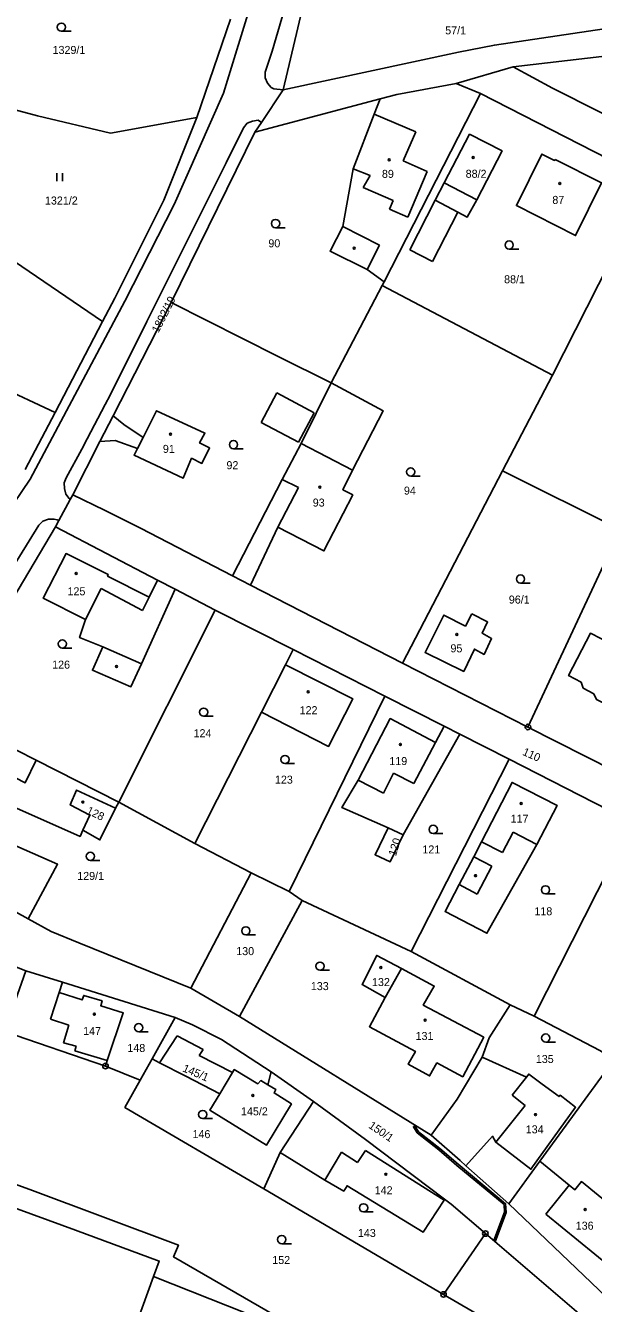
# Model space of a CAD drawing. Extents: x -587171 to -555306, y -1167727 to -1074732.
# Drawn here: x -559712.2 to -559608.7, y -1076722.9 to -1076489.8 of the extents above; entities that cross this region are included whole.
import ezdxf

# ---------------------------------------------------------------- set-up
doc = ezdxf.new("R2010")
doc.units = 0
for name, color, linetype in [('Hranice parcel', 7, 'Continuous'), ('Parcelní čísla', 7, 'Continuous'), ('Vnitřní kresba', 7, 'Continuous'), ('Věcná břemena k části', 7, 'Continuous'), ('Značky bodu BP', 7, 'Continuous'), ('Značky budov', 7, 'Continuous'), ('Značky kultur', 7, 'Continuous')]:
    doc.layers.add(name, color=color, linetype=linetype)

msp = doc.modelspace()

# ---------------------------------------------------------------- linework, layer by layer
at = {"layer": 'Hranice parcel'}
for p, q in [((-559660.97, -1076483.48), (-559665.27, -1076501.58)), ((-559681.01, -1076506.59), (-559674.84, -1076488.65)), ((-559633.28, -1076494.72), (-559665.27, -1076501.58)), ((-559623.33, -1076497.36), (-559633.72, -1076500.39)), ((-559633.72, -1076500.39), (-559629.27, -1076502.23)), ((-559647.56, -1076503.2), (-559670.41, -1076509.26)), ((-559669.24, -1076507.52), (-559665.27, -1076501.58)), ((-559646.87, -1076536.56), (-559629.27, -1076502.23)), ((-559629.27, -1076502.23), (-559598.18, -1076518.16)), ((-559670.41, -1076509.26), (-559669.24, -1076507.52)), ((-559670.41, -1076509.26), (-559685.68, -1076540.37)), ((-559605.71, -1076533), (-559616.17, -1076553.61)), ((-559649.94, -1076534.3), (-559646.87, -1076536.56)), ((-559656.53, -1076554.97), (-559647.24, -1076537.27)), ((-559647.24, -1076537.27), (-559646.87, -1076536.56)), ((-559616.17, -1076553.61), (-559647.24, -1076537.27)), ((-559752.35, -1076539.01), (-559706.84, -1076560.42)), ((-559685.68, -1076540.37), (-559696.24, -1076560.99)), ((-559706.84, -1076560.42), (-559698.18, -1076543.81)), ((-559616.17, -1076553.61), (-559625.27, -1076571.06)), ((-559712.26, -1076570.83), (-559706.84, -1076560.42)), ((-559696.24, -1076560.99), (-559698.66, -1076565.72)), ((-559698.66, -1076565.72), (-559703.63, -1076575.42)), ((-559643.49, -1076606.11), (-559625.27, -1076571.06)), ((-559625.27, -1076571.06), (-559603.86, -1076581.76)), ((-559703.63, -1076575.42), (-559704.08, -1076576.26)), ((-559704.08, -1076576.26), (-559706.15, -1076580.13)), ((-559706.15, -1076580.13), (-559706.74, -1076581.23)), ((-559706.74, -1076581.23), (-559727, -1076615.3)), ((-559706.74, -1076581.23), (-559688.14, -1076590.98)), ((-559620.64, -1076617.76), (-559603.86, -1076581.76)), ((-559688.14, -1076590.98), (-559684.96, -1076592.65)), ((-559674.52, -1076590.19), (-559671.24, -1076591.88)), ((-559671.24, -1076591.88), (-559643.49, -1076606.11)), ((-559684.96, -1076592.65), (-559677.65, -1076596.48)), ((-559677.65, -1076596.48), (-559695.21, -1076631.47)), ((-559677.65, -1076596.48), (-559663.41, -1076603.6)), ((-559663.41, -1076603.6), (-559664.85, -1076606.41)), ((-559663.41, -1076603.6), (-559646.73, -1076612.13)), ((-559664.85, -1076606.41), (-559669.19, -1076615.06)), ((-559620.64, -1076617.76), (-559643.49, -1076606.11)), ((-559646.73, -1076612.13), (-559664.19, -1076647.74)), ((-559646.73, -1076612.13), (-559635.93, -1076617.6)), ((-559727, -1076615.3), (-559710.27, -1076623.81)), ((-559669.19, -1076615.06), (-559681.34, -1076639.03)), ((-559635.93, -1076617.6), (-559633.07, -1076619.04)), ((-559604.92, -1076625.77), (-559620.64, -1076617.76)), ((-559643.4, -1076637.43), (-559633.07, -1076619.04)), ((-559633.07, -1076619.04), (-559624.05, -1076623.61)), ((-559710.27, -1076623.81), (-559695.21, -1076631.47)), ((-559624.05, -1076623.61), (-559641.94, -1076658.71)), ((-559624.05, -1076623.61), (-559601.61, -1076635.11)), ((-559695.81, -1076632.58), (-559695.21, -1076631.47)), ((-559695.21, -1076631.47), (-559681.34, -1076639.03)), ((-559646.14, -1076636.13), (-559643.4, -1076637.43)), ((-559601.61, -1076635.11), (-559619.53, -1076670.49)), ((-559681.34, -1076639.03), (-559671.09, -1076644.37)), ((-559671.09, -1076644.37), (-559682.11, -1076665.41)), ((-559671.09, -1076644.37), (-559664.19, -1076647.74)), ((-559664.19, -1076647.74), (-559661.79, -1076649.4)), ((-559673.23, -1076670.57), (-559661.79, -1076649.4)), ((-559661.79, -1076649.4), (-559641.94, -1076658.71)), ((-559641.94, -1076658.71), (-559623.9, -1076668.41)), ((-559705.46, -1076664.31), (-559712.17, -1076662.22)), ((-559643.71, -1076661.81), (-559646.67, -1076667.06)), ((-559684.97, -1076670.71), (-559705.46, -1076664.31)), ((-559682.11, -1076665.41), (-559673.23, -1076670.57)), ((-559623.9, -1076668.41), (-559619.53, -1076670.49)), ((-559684.97, -1076670.71), (-559689.16, -1076678.29)), ((-559673.23, -1076670.57), (-559638.27, -1076692.17)), ((-559689.16, -1076678.29), (-559691.3, -1076682.15)), ((-559618.47, -1076696.92), (-559604.94, -1076678.38)), ((-559697.65, -1076679.6), (-559691.3, -1076682.15)), ((-559668.07, -1076683), (-559667.45, -1076680.63)), ((-559659.73, -1076686.07), (-559667.45, -1076680.63)), ((-559683.02, -1076681.45), (-559676.82, -1076684.64)), ((-559659.73, -1076686.07), (-559665.83, -1076695.38)), ((-559665.83, -1076695.38), (-559668.8, -1076702)), ((-559624.15, -1076704.71), (-559618.47, -1076696.92)), ((-559631.96, -1076697.78), (-559624.15, -1076704.71)), ((-559668.8, -1076702), (-559636.03, -1076721.24)), ((-559624.15, -1076704.71), (-559604.99, -1076723.01)), ((-559636.03, -1076721.24), (-559628.4, -1076710.13)), ((-559691.78, -1076725.84), (-559688.89, -1076717.96))]:
    msp.add_line(p, q, dxfattribs=at)
for points in [[(-559659.95, -1076418.58), (-559660.84, -1076418.74), (-559661.7, -1076419.1), (-559662.37, -1076419.9), (-559662.43, -1076420.41), (-559661.33, -1076428.42), (-559660.36, -1076436.36), (-559659.65, -1076445.4), (-559659.59, -1076447.37), (-559659.55, -1076449.84), (-559659.65, -1076455.35), (-559659.8, -1076458.36), (-559660.18, -1076462.85), (-559660.46, -1076465.33), (-559661.16, -1076470.3), (-559662.49, -1076477.19), (-559664.46, -1076484.93), (-559667.29, -1076494.52), (-559668.56, -1076498.37), (-559668.52, -1076499.4), (-559668.09, -1076500.35), (-559667.44, -1076501.12), (-559666.98, -1076501.39), (-559665.27, -1076501.58)], [(-559606.75, -1076490.41), (-559626.76, -1076493.41), (-559633.28, -1076494.72)], [(-559579.56, -1076491.08), (-559580.61, -1076491.24), (-559599.9, -1076494.63), (-559623.33, -1076497.36)], [(-559623.33, -1076497.36), (-559616.19, -1076501.28), (-559573.81, -1076522.62)], [(-559633.72, -1076500.39), (-559644.55, -1076502.4), (-559647.56, -1076503.2)], [(-559698.18, -1076543.81), (-559730.35, -1076521.94), (-559720.58, -1076503.49)], [(-559681.01, -1076506.59), (-559696.73, -1076509.46), (-559710.06, -1076506.32), (-559720.58, -1076503.49)], [(-559647.56, -1076503.2), (-559648.65, -1076506.01), (-559652.51, -1076515.99), (-559654.41, -1076526.48), (-559656.71, -1076530.96), (-559649.94, -1076534.3)], [(-559669.24, -1076507.52), (-559669.83, -1076507.12), (-559670.85, -1076507.3), (-559671.8, -1076507.66), (-559672.47, -1076508.49), (-559675.64, -1076514.89), (-559682.75, -1076529.11), (-559690.1, -1076543.82), (-559696.8, -1076557.26), (-559697.68, -1076558.95), (-559700.96, -1076565.18), (-559701.99, -1076567.09), (-559704.81, -1076572.29), (-559705.17, -1076573.26), (-559705.14, -1076574.27), (-559704.85, -1076575.27), (-559704.27, -1076576.11), (-559704.08, -1076576.26)], [(-559698.18, -1076543.81), (-559695.97, -1076539.57), (-559687.04, -1076521.67), (-559681.01, -1076506.59)], [(-559633.42, -1076523.85), (-559637.58, -1076521.71), (-559635.9, -1076518.51), (-559631.27, -1076509.65), (-559625.37, -1076512.71), (-559629.99, -1076521.64), (-559631.71, -1076524.76), (-559633.42, -1076523.85)], [(-559615.71, -1076514.27), (-559615.79, -1076514.42), (-559618.13, -1076513.29), (-559622.75, -1076522.67), (-559611.96, -1076528.15), (-559607.23, -1076518.52), (-559615.71, -1076514.27)], [(-559685.68, -1076540.37), (-559666.15, -1076550.17), (-559656.53, -1076554.97)], [(-559674.52, -1076590.19), (-559665.43, -1076572.6), (-559662.01, -1076566.06), (-559656.53, -1076554.97)], [(-559671.24, -1076591.88), (-559666.21, -1076581.3), (-559657.85, -1076585.65), (-559652.58, -1076575.43), (-559654.38, -1076574.5), (-559652.64, -1076570.9), (-559647.04, -1076560.09), (-559656.53, -1076554.97)], [(-559698.66, -1076565.72), (-559695.86, -1076565.53), (-559691.83, -1076566.99), (-559692.44, -1076568.21), (-559683.49, -1076572.41), (-559681.96, -1076568.74), (-559680.07, -1076569.68), (-559678.66, -1076566.86), (-559680.49, -1076565.94), (-559679.54, -1076564.15), (-559688.34, -1076560.09), (-559690.8, -1076564.96), (-559694.31, -1076562.59), (-559696.24, -1076560.99)], [(-559703.63, -1076575.42), (-559697.82, -1076578.22), (-559691.26, -1076581.47), (-559674.52, -1076590.19)], [(-559706.15, -1076580.13), (-559706.47, -1076579.96), (-559707.02, -1076579.83), (-559708.06, -1076579.85), (-559709.05, -1076580.23), (-559709.79, -1076580.93), (-559715.08, -1076589.5), (-559720.21, -1076598.05), (-559724.71, -1076605.86), (-559728.57, -1076612.86), (-559731.4, -1076618.16), (-559733.2, -1076621.76), (-559736.87, -1076629.31), (-559738.13, -1076632.01), (-559738.69, -1076633.43), (-559738.88, -1076635.45), (-559738.51, -1076637.42), (-559738.21, -1076638.18)], [(-559688.14, -1076590.98), (-559689.71, -1076594.08), (-559697.27, -1076590.23), (-559697.14, -1076589.97), (-559704.82, -1076586.12), (-559709.01, -1076594.25), (-559701.27, -1076598.13), (-559702.36, -1076601.44), (-559698.15, -1076603.16), (-559700.02, -1076607.41), (-559693.02, -1076610.42), (-559691.11, -1076606.24), (-559684.96, -1076592.65)], [(-559630.88, -1076597.11), (-559632.04, -1076599.34), (-559636, -1076597.36), (-559639.4, -1076604.19), (-559632.35, -1076607.62), (-559630.39, -1076603.56), (-559628.65, -1076604.52), (-559627.26, -1076601.64), (-559628.99, -1076600.65), (-559627.99, -1076598.58), (-559630.88, -1076597.11)], [(-559602.83, -1076615.49), (-559608.13, -1076612.77), (-559608.66, -1076611.7), (-559610.61, -1076610.65), (-559610.94, -1076609.61), (-559613.25, -1076608.39), (-559609.25, -1076600.66), (-559603.57, -1076603.57), (-559603.22, -1076602.89), (-559597.75, -1076605.7), (-559602.83, -1076615.49)], [(-559669.19, -1076615.06), (-559656.98, -1076621.3), (-559652.58, -1076612.61), (-559664.85, -1076606.41)], [(-559635.93, -1076617.6), (-559637.5, -1076620.58), (-559645.74, -1076616.22), (-559651.59, -1076627.48), (-559654.55, -1076632.46), (-559646.14, -1076636.13)], [(-559710.27, -1076623.81), (-559712.28, -1076627.93), (-559722.56, -1076622.68), (-559726.57, -1076630.68), (-559717.99, -1076635.09), (-559716.4, -1076631.94), (-559714.64, -1076632.77), (-559714.42, -1076632.33), (-559702.27, -1076637.72), (-559701.79, -1076636.57)], [(-559701.79, -1076636.57), (-559700.48, -1076633.81), (-559704.06, -1076631.98), (-559702.96, -1076629.25), (-559695.81, -1076632.58)], [(-559630.53, -1076641.45), (-559633.16, -1076646.51), (-559635.74, -1076651.42), (-559628.12, -1076655.37), (-559619.01, -1076639.18), (-559615.3, -1076632.09), (-559623.54, -1076627.85), (-559629.11, -1076638.68), (-559630.53, -1076641.45)], [(-559734.92, -1076630.24), (-559706.39, -1076642.78), (-559711.75, -1076652.73)], [(-559701.79, -1076636.57), (-559698.65, -1076638.34), (-559695.81, -1076632.58)], [(-559646.14, -1076636.13), (-559648.52, -1076641.04), (-559645.76, -1076642.36), (-559643.4, -1076637.43)], [(-559711.75, -1076652.73), (-559724.7, -1076645.61), (-559727.09, -1076643.65), (-559731.04, -1076638.8)], [(-559682.11, -1076665.41), (-559702.52, -1076657.09), (-559707.56, -1076655.03), (-559711.75, -1076652.73)], [(-559712.17, -1076662.22), (-559725.52, -1076656.96), (-559730.02, -1076655.44), (-559733.67, -1076655.02)], [(-559643.71, -1076661.81), (-559648.22, -1076659.41), (-559650.89, -1076664.72), (-559646.67, -1076667.06)], [(-559712.17, -1076662.22), (-559716.07, -1076673.31), (-559697.65, -1076679.6)], [(-559646.67, -1076667.06), (-559649.54, -1076672.43), (-559641.16, -1076676.92), (-559642.49, -1076679.23), (-559638.57, -1076681.38), (-559637.25, -1076679.02), (-559632.53, -1076681.55), (-559628.7, -1076674.35), (-559639.72, -1076668.46), (-559637.72, -1076665), (-559643.71, -1076661.81)], [(-559697.65, -1076679.6), (-559697.37, -1076678.59), (-559694.4, -1076669.89), (-559698.5, -1076668.59), (-559698.27, -1076667.71), (-559701.61, -1076666.7), (-559701.9, -1076667.52), (-559706.09, -1076666.2), (-559705.46, -1076664.31)], [(-559629.01, -1076677.97), (-559627.72, -1076674.44), (-559623.9, -1076668.41)], [(-559667.45, -1076680.63), (-559676.49, -1076674.75), (-559681.77, -1076672.1), (-559684.97, -1076670.71)], [(-559619.53, -1076670.49), (-559607.54, -1076676.75), (-559604.94, -1076678.38)], [(-559689.16, -1076678.29), (-559687.79, -1076678.99), (-559683.02, -1076681.45)], [(-559638.27, -1076692.17), (-559633.55, -1076685.6), (-559629.01, -1076677.97)], [(-559618.04, -1076682.88), (-559620.5, -1076681.06), (-559620.92, -1076681.59), (-559629.01, -1076677.97)], [(-559676.82, -1076684.64), (-559674.5, -1076680.74), (-559674.18, -1076680.22), (-559669.85, -1076682.81), (-559669.35, -1076682.24), (-559668.07, -1076683)], [(-559691.3, -1076682.15), (-559694.11, -1076687.14), (-559668.8, -1076702)], [(-559676.82, -1076684.64), (-559678.62, -1076687.66), (-559668.28, -1076693.99), (-559663.76, -1076686.5), (-559666.93, -1076684.48), (-559666.58, -1076683.89), (-559668.07, -1076683)], [(-559631.96, -1076697.78), (-559627.09, -1076692.39), (-559626.5, -1076693.49), (-559620.1, -1076698.4), (-559611.95, -1076687.09), (-559614.8, -1076684.92), (-559614.98, -1076685.15), (-559618.04, -1076682.88)], [(-559635.84, -1076703.88), (-559650.26, -1076693), (-559659.73, -1076686.07)], [(-559638.27, -1076692.17), (-559633.02, -1076696.83), (-559631.96, -1076697.78)], [(-559688.89, -1076717.96), (-559687.86, -1076715.15), (-559703.12, -1076709.51), (-559726.93, -1076700.84), (-559725.52, -1076697)], [(-559665.83, -1076695.38), (-559657.67, -1076700.38), (-559654.22, -1076702.4), (-559653.62, -1076701.41), (-559639.72, -1076709.88), (-559635.93, -1076704.02), (-559635.84, -1076703.88)], [(-559598.25, -1076714.33), (-559601.45, -1076711.35), (-559599.94, -1076709.49), (-559605.49, -1076705.1), (-559610.89, -1076700.65), (-559612.1, -1076702.15), (-559613.13, -1076701.32), (-559618.47, -1076696.92)], [(-559720.56, -1076698.79), (-559711.44, -1076702.08), (-559684.36, -1076712.24), (-559685.23, -1076714.39), (-559666.86, -1076725), (-559642.31, -1076739.18), (-559645.66, -1076744.62), (-559629.37, -1076754.08), (-559588.91, -1076777.58)], [(-559628.4, -1076710.13), (-559634.66, -1076704.77), (-559635.84, -1076703.88)], [(-559578.64, -1076748.79), (-559600.5, -1076733.92), (-559606.67, -1076728.72), (-559628.4, -1076710.13)], [(-559688.89, -1076717.96), (-559671.86, -1076724.73), (-559673.26, -1076728.55), (-559668.97, -1076730.19), (-559667.59, -1076730.71), (-559648.53, -1076737.98), (-559651.16, -1076745.12), (-559619.72, -1076763.12), (-559593.71, -1076778), (-559592.61, -1076778.63), (-559604.86, -1076800), (-559615.04, -1076794.19), (-559659.82, -1076768.6), (-559665.81, -1076765.18), (-559663.2, -1076758.81), (-559677.44, -1076753.47)], [(-559636.03, -1076721.24), (-559624.88, -1076727.78), (-559580.9, -1076753.58), (-559578.36, -1076754.94)]]:
    msp.add_lwpolyline(points, dxfattribs=at)
at = {"layer": 'Vnitřní kresba'}
for p, q in [((-559676.15, -1076502.19), (-559668.55, -1076477.4)), ((-559685.15, -1076522.46), (-559676.15, -1076502.19)), ((-559648.65, -1076506.01), (-559641.07, -1076509.2)), ((-559641.07, -1076509.2), (-559643.39, -1076514.52)), ((-559643.39, -1076514.52), (-559639, -1076516.48)), ((-559649.43, -1076517.18), (-559652.51, -1076515.99)), ((-559650.68, -1076519.37), (-559649.43, -1076517.18)), ((-559639, -1076516.48), (-559642.55, -1076524.8)), ((-559645.2, -1076521.72), (-559650.68, -1076519.37)), ((-559629.99, -1076521.64), (-559635.9, -1076518.51)), ((-559694.11, -1076540.1), (-559685.15, -1076522.46)), ((-559645.91, -1076523.32), (-559645.2, -1076521.72)), ((-559642.17, -1076530.76), (-559637.58, -1076521.71)), ((-559642.55, -1076524.8), (-559645.91, -1076523.32)), ((-559633.42, -1076523.85), (-559638.05, -1076532.86)), ((-559654.41, -1076526.48), (-559647.69, -1076529.92)), ((-559647.69, -1076529.92), (-559649.94, -1076534.3)), ((-559638.05, -1076532.86), (-559642.17, -1076530.76)), ((-559711.38, -1076572.59), (-559694.11, -1076540.1)), ((-559669.26, -1076562.2), (-559666.41, -1076556.84)), ((-559666.41, -1076556.84), (-559659.6, -1076560.46)), ((-559659.6, -1076560.46), (-559662.49, -1076565.81)), ((-559662.49, -1076565.81), (-559669.26, -1076562.2)), ((-559690.8, -1076564.96), (-559691.83, -1076566.99)), ((-559662.01, -1076566.06), (-559652.64, -1076570.9)), ((-559720.82, -1076586.46), (-559711.38, -1076572.59)), ((-559665.43, -1076572.6), (-559662.46, -1076574.11)), ((-559662.46, -1076574.11), (-559666.21, -1076581.3)), ((-559698.46, -1076592.52), (-559701.27, -1076598.13)), ((-559690.9, -1076596.52), (-559698.46, -1076592.52)), ((-559689.71, -1076594.08), (-559690.9, -1076596.52)), ((-559698.15, -1076603.16), (-559691.11, -1076606.24)), ((-559637.5, -1076620.58), (-559641.44, -1076628.06)), ((-559645.18, -1076626.17), (-559646.98, -1076629.82)), ((-559641.44, -1076628.06), (-559645.18, -1076626.17)), ((-559646.98, -1076629.82), (-559651.59, -1076627.48)), ((-559625.28, -1076640.67), (-559629.11, -1076638.68)), ((-559623.33, -1076636.95), (-559625.28, -1076640.67)), ((-559619.01, -1076639.18), (-559623.33, -1076636.95)), ((-559630.53, -1076641.45), (-559627.25, -1076643.13)), ((-559627.25, -1076643.13), (-559629.88, -1076648.24)), ((-559629.88, -1076648.24), (-559633.16, -1076646.51)), ((-559706.09, -1076666.2), (-559707.66, -1076671.05)), ((-559707.66, -1076671.05), (-559704.31, -1076672.12)), ((-559704.31, -1076672.12), (-559705.31, -1076675.38)), ((-559705.31, -1076675.38), (-559703, -1076675.99)), ((-559703, -1076675.99), (-559703.24, -1076676.79)), ((-559687.79, -1076678.99), (-559684.61, -1076674.09)), ((-559684.61, -1076674.09), (-559679.84, -1076676.6)), ((-559703.24, -1076676.79), (-559697.37, -1076678.59)), ((-559679.84, -1076676.6), (-559680.55, -1076677.69)), ((-559680.55, -1076677.69), (-559674.5, -1076680.74)), ((-559620.92, -1076681.59), (-559623.55, -1076684.88)), ((-559623.55, -1076684.88), (-559621.16, -1076686.79)), ((-559626.5, -1076693.49), (-559621.16, -1076686.79)), ((-559651.72, -1076697.18), (-559650.24, -1076694.97)), ((-559650.24, -1076694.97), (-559635.93, -1076704.02)), ((-559657.67, -1076700.38), (-559654.63, -1076695.32)), ((-559654.63, -1076695.32), (-559651.72, -1076697.18)), ((-559613.13, -1076701.32), (-559617.4, -1076706.62)), ((-559617.4, -1076706.62), (-559605.47, -1076716.31))]:
    msp.add_line(p, q, dxfattribs=at)
at = {"layer": 'Věcná břemena k části'}
msp.add_lwpolyline([(-559633.59, -1076697.74), (-559625, -1076704.84), (-559624.9, -1076706.25), (-559626.89, -1076711.42), (-559626.62, -1076711.66), (-559624.6, -1076706.3), (-559624.71, -1076704.69), (-559633.39, -1076697.51), (-559636.68, -1076694.61), (-559640.61, -1076691.56), (-559641.26, -1076690.51), (-559641.52, -1076690.67), (-559640.83, -1076691.76), (-559636.88, -1076694.84)], close=True, dxfattribs=at)
at = {"layer": 'Značky bodu BP'}
for centre, radius in [((-559620.64, -1076617.76), 0.5), ((-559620.64, -1076617.76), 0.0303), ((-559697.65, -1076679.6), 0.5), ((-559697.65, -1076679.6), 0.0303), ((-559628.4, -1076710.13), 0.5), ((-559628.4, -1076710.13), 0.0303), ((-559636.03, -1076721.24), 0.5), ((-559636.03, -1076721.24), 0.0303)]:
    msp.add_circle(centre, radius, dxfattribs=at)
at = {"layer": 'Značky budov'}
for centre in [(-559645.93, -1076514.31), (-559630.63, -1076513.91), (-559614.85, -1076518.63), (-559652.3, -1076530.44), (-559685.8, -1076564.36), (-559658.56, -1076574.01), (-559702.97, -1076589.75), (-559633.61, -1076600.88), (-559695.63, -1076606.72), (-559660.7, -1076611.33), (-559643.9, -1076620.93), (-559701.77, -1076631.44), (-559621.88, -1076631.71), (-559630.2, -1076644.87), (-559647.44, -1076661.63), (-559699.68, -1076670.13), (-559639.39, -1076671.24), (-559670.77, -1076684.94), (-559619.27, -1076688.45), (-559646.55, -1076699.33), (-559610.2, -1076705.77)]:
    msp.add_circle(centre, 0.175, dxfattribs=at)
at = {"layer": 'Značky kultur'}
for p, q in [((-559705.68, -1076490.88), (-559703.93, -1076490.88)), ((-559706.51, -1076518.24), (-559706.51, -1076516.74)), ((-559705.51, -1076518.24), (-559705.51, -1076516.74)), ((-559666.65, -1076526.7), (-559664.9, -1076526.7)), ((-559624.07, -1076530.61), (-559622.32, -1076530.61)), ((-559674.32, -1076567.01), (-559672.57, -1076567.01)), ((-559642.02, -1076571.99), (-559640.27, -1076571.99)), ((-559622, -1076591.53), (-559620.25, -1076591.53)), ((-559705.52, -1076603.36), (-559703.77, -1076603.36)), ((-559679.76, -1076615.81), (-559678.01, -1076615.81)), ((-559664.92, -1076624.44), (-559663.17, -1076624.44)), ((-559637.91, -1076637.19), (-559636.16, -1076637.19)), ((-559700.42, -1076642.09), (-559698.67, -1076642.09)), ((-559617.44, -1076648.21), (-559615.69, -1076648.21)), ((-559672.06, -1076655.68), (-559670.31, -1076655.68)), ((-559658.55, -1076662.12), (-559656.8, -1076662.12)), ((-559691.59, -1076673.34), (-559689.84, -1076673.34)), ((-559617.4, -1076675.23), (-559615.65, -1076675.23)), ((-559679.92, -1076689.18), (-559678.17, -1076689.18)), ((-559650.61, -1076706.2), (-559648.86, -1076706.2)), ((-559665.52, -1076711.98), (-559663.77, -1076711.98))]:
    msp.add_line(p, q, dxfattribs=at)
for centre in [(-559705.68, -1076490.13), (-559666.65, -1076525.95), (-559624.07, -1076529.86), (-559674.32, -1076566.26), (-559642.02, -1076571.24), (-559622, -1076590.78), (-559705.52, -1076602.61), (-559679.76, -1076615.06), (-559664.92, -1076623.69), (-559637.91, -1076636.44), (-559700.42, -1076641.34), (-559617.44, -1076647.46), (-559672.06, -1076654.93), (-559658.55, -1076661.37), (-559691.59, -1076672.59), (-559617.4, -1076674.48), (-559679.92, -1076688.43), (-559650.61, -1076705.45), (-559665.52, -1076711.23)]:
    msp.add_circle(centre, 0.75, dxfattribs=at)

# ---------------------------------------------------------------- texts
at = {"layer": 'Parcelní čísla'}
for s, p in [('57/1', (-559635.73, -1076491.45)), ('1329/1', (-559707.29, -1076495.02)), ('89', (-559647.26, -1076517.62)), ('88/2', (-559632, -1076517.6)), ('1321/2', (-559708.68, -1076522.48)), ('87', (-559616.2, -1076522.37)), ('90', (-559667.96, -1076530.28)), ('88/1', (-559624.99, -1076536.84)), ('91', (-559687.19, -1076567.77)), ('92', (-559675.6, -1076570.74)), ('93', (-559659.87, -1076577.56)), ('94', (-559643.25, -1076575.38)), ('125', (-559704.57, -1076593.74)), ('96/1', (-559624.13, -1076595.25)), ('95', (-559634.77, -1076604.14)), ('126', (-559707.37, -1076607.12)), ('122', (-559662.26, -1076615.42)), ('124', (-559681.59, -1076619.62)), ('119', (-559645.91, -1076624.7)), ('123', (-559666.76, -1076628.09)), ('117', (-559623.81, -1076635.21)), ('121', (-559639.89, -1076640.82)), ('129/1', (-559702.8, -1076645.65)), ('118', (-559619.47, -1076652.09)), ('130', (-559673.82, -1076659.36)), ('133', (-559660.22, -1076665.74)), ('132', (-559649.07, -1076665)), ('147', (-559701.72, -1076673.93)), ('131', (-559641.13, -1076674.84)), ('148', (-559693.66, -1076677.02)), ('135', (-559619.21, -1076679.03)), ('145/2', (-559672.95, -1076688.58)), ('146', (-559681.79, -1076692.73)), ('134', (-559621.05, -1076691.86)), ('142', (-559648.58, -1076702.97)), ('136', (-559611.94, -1076709.43)), ('143', (-559651.64, -1076710.76)), ('152', (-559667.25, -1076715.69))]:
    msp.add_text(s, height=1.46, dxfattribs=at).set_placement(p)
for s, rotation, p in [('1892/19', 63, (-559688.01, -1076545.98)), ('110', 336, (-559621.76, -1076622.8)), ('128', 334, (-559701.24, -1076633.47)), ('120', 73, (-559644.72, -1076641.39)), ('145/1', 337, (-559683.72, -1076680.52)), ('150/1', 326, (-559649.82, -1076690.76))]:
    msp.add_text(s, height=1.46, rotation=rotation, dxfattribs=at).set_placement(p)

doc.saveas('drawing.dxf')
